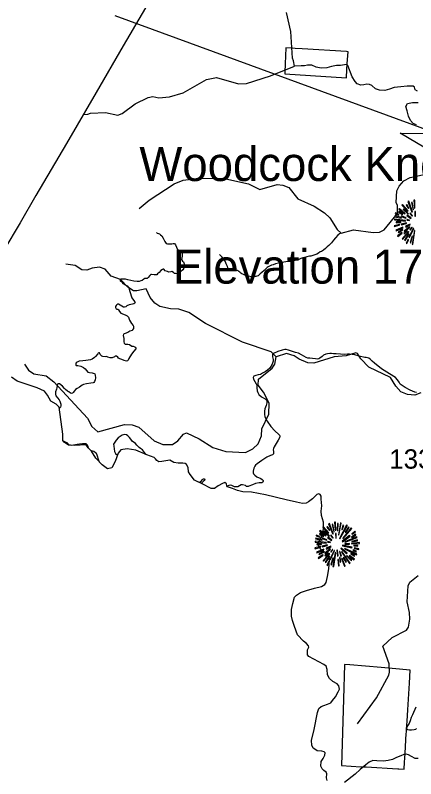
# Model space of a CAD drawing. Extents: x 1159738 to 1321356, y 736314 to 882035.
# Drawn here: x 1170094 to 1180449, y 803906 to 823625 of the extents above; entities that cross this region are included whole.
import ezdxf

# ---------------------------------------------------------------- set-up
doc = ezdxf.new("R2010")
doc.units = 0
for name, color, linetype in [('Exist Boundary Land Use Forest National US Forest Service', 7, 'Continuous'), ('Exist Boundary Political CountyLine', 7, 'Continuous'), ('Exist Geographical Mountain Summit CELL', 7, 'Continuous'), ('Exist Geographical Mountain Summit Elevation Number Label', 7, 'Continuous'), ('Exist Geographical Mountain Summit Label', 7, 'Continuous'), ('Exist Hydrographic Creek Single Shore', 7, 'Continuous'), ('Exist Hydrographic Misc Water Feature', 7, 'Continuous'), ('Exist Road Non-System Type 51', 7, 'Continuous'), ('Exist Road Secondary Structure Standard Bridge Number Label', 7, 'Continuous'), ('Exist Road Secondary Type 51 Number Label', 7, 'Continuous')]:
    doc.layers.add(name, color=color, linetype=linetype)

msp = doc.modelspace()

# ---------------------------------------------------------------- linework, layer by layer
at = {"layer": 'Exist Boundary Land Use Forest National US Forest Service'}
for points in [[(1177064, 822114), (1177726, 822071), (1178654, 822011), (1178668, 822222), (1178679, 822382), (1178699, 822684), (1178660, 822686), (1177510, 822758), (1177328, 822769), (1177263, 822773), (1177091, 822784), (1177075, 822373), (1177066, 822152), (1177064, 822114)], [(1182508, 815466), (1182523, 815467), (1182641, 815774), (1182684, 816938), (1182694, 817203), (1182732, 818217), (1182751, 818718), (1182755, 818840), (1182754, 818912), (1182762, 818962), (1181971, 819432), (1181865, 819495), (1181564, 819677), (1181538, 819693), (1181497, 819717), (1181491, 819722), (1181079, 819967), (1180047, 820583), (1180753, 820575), (1180799, 820695), (1181041, 821323), (1181077, 821985)], [(1180166, 804434), (1180174, 804568), (1180205, 805077), (1180206, 805105), (1180209, 805149), (1180212, 805189), (1180224, 805396), (1180242, 805685), (1180283, 806375), (1180304, 806713), (1179835, 806753), (1179555, 806776), (1178741, 806845), (1178605, 806856), (1178579, 805962), (1178531, 804245), (1179032, 804217), (1179167, 804210), (1179983, 804164), (1180015, 804163), (1180149, 804155), (1180160, 804337), (1180166, 804434)]]:
    msp.add_lwpolyline(points, dxfattribs=at)
at = {"layer": 'Exist Boundary Political CountyLine'}
for points in [[(1180581, 836034), (1180196, 835393), (1178688, 832834), (1178315, 832211), (1177676, 831107), (1176400, 828855), (1175677, 827617), (1174443, 825496), (1172887, 822833), (1172185, 821634), (1171416, 820311), (1170628, 818973), (1170217, 818262), (1169800, 817555), (1169362, 816795)], [(1177947, 810036), (1178007, 810140), (1178054, 810303), (1178061, 810380), (1178066, 810530), (1178010, 810704), (1178002, 810818), (1178019, 810952), (1177999, 811124), (1177999, 811207), (1177977, 811245), (1177939, 811268), (1177889, 811245), (1177783, 811135), (1177678, 811057), (1177617, 811024), (1177518, 811018), (1177363, 811052), (1177097, 811112), (1176565, 811240), (1176205, 811306), (1175981, 811320), (1175837, 811348), (1175709, 811403), (1175582, 811442), (1175566, 811470), (1175554, 811525), (1175510, 811553), (1175449, 811531), (1175338, 811470), (1175244, 811403), (1175161, 811403), (1174929, 811520), (1174724, 811620), (1174613, 811764), (1174574, 811830), (1174563, 811941), (1174524, 812019), (1174491, 812046), (1174425, 812057), (1174308, 812057), (1174192, 812074), (1174087, 812135), (1173882, 812096), (1173804, 812091), (1173755, 812124), (1173721, 812168), (1173683, 812201), (1173594, 812235), (1173494, 812273), (1173209, 812389), (1172984, 812424), (1172823, 812398), (1172755, 812316), (1172680, 812100), (1172591, 811939), (1172478, 811913), (1172340, 812011), (1172180, 812186), (1172064, 812369), (1171980, 812454), (1171924, 812531), (1171625, 812509), (1171470, 812520), (1171359, 812598), (1171326, 812642), (1171326, 812808), (1171226, 813506), (1171149, 813584), (1171016, 813662), (1170927, 813817), (1170850, 813917), (1170662, 814005), (1170141, 814171), (1169997, 814282)], [(1178157, 803861), (1178141, 803928), (1178152, 804028), (1178130, 804072), (1178074, 804116), (1178030, 804161), (1177997, 804233), (1178002, 804349), (1178052, 804432), (1178096, 804515), (1178107, 804576), (1178080, 804598), (1178019, 804615), (1177897, 804626), (1177864, 804648), (1177797, 804693), (1177764, 804776), (1177753, 804892), (1177819, 805180), (1177908, 805618), (1177947, 805718), (1178002, 805773), (1178069, 805801), (1178163, 805829), (1178251, 805867), (1178296, 805923), (1178373, 806017), (1178445, 806150), (1178473, 806222), (1178456, 806305), (1178418, 806355), (1178301, 806416), (1178218, 806494), (1178168, 806588), (1178157, 806726), (1178135, 806815), (1178069, 806854), (1177681, 807059), (1177653, 807109), (1177653, 807159), (1177653, 807231), (1177681, 807303), (1177676, 807341), (1177620, 807402), (1177548, 807458), (1177394, 807619), (1177310, 807834), (1177262, 807993), (1177233, 808107), (1177239, 808274), (1177270, 808433), (1177314, 808593), (1177362, 808650), (1177470, 808716), (1177622, 808768), (1177827, 808825), (1178013, 808873), (1178100, 808925), (1178130, 808973), (1178170, 809133), (1178203, 809325), (1178218, 809561), (1178202, 809650), (1178150, 809720), (1178047, 809784), (1177976, 809845), (1177936, 809939), (1177947, 810036)], [(1180514, 804424), (1180431, 804429), (1180342, 804479), (1180259, 804524), (1180198, 804540), (1180143, 804535), (1180065, 804501), (1179949, 804452), (1179844, 804402), (1179738, 804379), (1179611, 804357), (1179445, 804368), (1179340, 804379), (1179246, 804335), (1179162, 804263), (1179013, 804147), (1178880, 804025), (1178606, 803806)]]:
    msp.add_lwpolyline(points, dxfattribs=at)
at = {"layer": 'Exist Geographical Mountain Summit CELL'}
for points in [[(1180246, 818811), (1180350, 818543), (1180362, 818547), (1180266, 818821)], [(1180381, 818603), (1180391, 818606), (1180355, 818797), (1180337, 818793)], [(1180400, 818848), (1180416, 818640), (1180429, 818642), (1180423, 818853)], [(1180006, 818543), (1180109, 818478), (1180118, 818488), (1180018, 818559)], [(1180010, 818618), (1180169, 818496), (1180178, 818505), (1180025, 818636)], [(1180092, 818717), (1180236, 818568), (1180249, 818578), (1180108, 818736)], [(1180124, 818607), (1180254, 818491), (1180263, 818499), (1180135, 818627)], [(1180202, 818723), (1180265, 818636), (1180272, 818642), (1180218, 818739)], [(1180422, 818555), (1180427, 818438), (1180438, 818440), (1180438, 818556)], [(1179897, 818338), (1180185, 818310), (1180186, 818322), (1179897, 818358)], [(1179907, 818422), (1180073, 818384), (1180077, 818398), (1179912, 818441)], [(1179919, 818499), (1180009, 818465), (1180013, 818476), (1179925, 818520)], [(1180073, 818431), (1180195, 818383), (1180199, 818392), (1180082, 818447)], [(1180218, 818453), (1180319, 818377), (1180327, 818389), (1180228, 818466)], [(1180297, 818505), (1180352, 818440), (1180361, 818448), (1180310, 818517)], [(1179891, 818187), (1179897, 818166), (1180041, 818209), (1180032, 818222)], [(1179945, 818268), (1180064, 818274), (1180064, 818288), (1179941, 818288)], [(1180074, 818232), (1180079, 818213), (1180211, 818247), (1180208, 818261)], [(1180185, 818175), (1180194, 818156), (1180308, 818217), (1180304, 818230)], [(1180220, 818334), (1180288, 818325), (1180290, 818334), (1180223, 818351)], [(1179930, 818076), (1179941, 818058), (1180122, 818137), (1180116, 818156)], [(1179975, 817929), (1179987, 817913), (1180101, 817998), (1180090, 818011)], [(1180000, 818012), (1180116, 818079), (1180108, 818094), (1179991, 818033)], [(1180099, 817851), (1180111, 817841), (1180274, 818031), (1180262, 818040)], [(1180160, 817976), (1180237, 818049), (1180224, 818058), (1180142, 817989)], [(1180145, 818050), (1180157, 818036), (1180295, 818149), (1180288, 818159)], [(1180259, 817976), (1180159, 817819), (1180171, 817809), (1180275, 817967)], [(1180272, 817890), (1180290, 817883), (1180396, 818117), (1180386, 818120)], [(1180300, 818088), (1180313, 818076), (1180353, 818142), (1180346, 818148)], [(1180358, 817709), (1180377, 817704), (1180427, 818062), (1180415, 818065)], [(1180199, 817742), (1180218, 817731), (1180262, 817829), (1180249, 817838)], [(1180319, 817749), (1180366, 817921), (1180352, 817922), (1180301, 817753)], [(1178197, 810492), (1178302, 810225), (1178314, 810229), (1178218, 810502)], [(1178332, 810284), (1178343, 810287), (1178306, 810479), (1178289, 810474)], [(1178351, 810530), (1178368, 810322), (1178380, 810323), (1178375, 810534)], [(1178415, 810313), (1178431, 810313), (1178446, 810502), (1178424, 810502)], [(1178463, 810200), (1178523, 810508), (1178501, 810515), (1178450, 810203)], [(1177962, 810300), (1178120, 810178), (1178129, 810187), (1177976, 810318)], [(1178043, 810399), (1178187, 810249), (1178200, 810259), (1178059, 810418)], [(1178075, 810288), (1178206, 810172), (1178215, 810181), (1178087, 810309)], [(1178154, 810405), (1178216, 810318), (1178223, 810323), (1178170, 810421)], [(1178476, 810113), (1178488, 810105), (1178683, 810444), (1178661, 810459)], [(1178534, 810341), (1178548, 810336), (1178585, 810444), (1178567, 810451)], [(1178561, 810118), (1178569, 810110), (1178792, 810367), (1178776, 810386)], [(1178710, 810405), (1178626, 810271), (1178638, 810267), (1178728, 810392)], [(1178792, 810230), (1178799, 810220), (1178891, 810285), (1178876, 810300)], [(1177859, 810104), (1178024, 810066), (1178029, 810079), (1177863, 810123)], [(1177870, 810181), (1177960, 810146), (1177965, 810158), (1177876, 810201)], [(1177957, 810225), (1178061, 810159), (1178069, 810169), (1177969, 810240)], [(1178024, 810113), (1178146, 810065), (1178151, 810073), (1178033, 810129)], [(1178170, 810134), (1178270, 810059), (1178278, 810070), (1178180, 810147)], [(1178248, 810187), (1178303, 810121), (1178312, 810130), (1178261, 810198)], [(1178373, 810236), (1178379, 810120), (1178389, 810121), (1178389, 810238)], [(1178548, 810038), (1178555, 810028), (1178749, 810172), (1178737, 810190)], [(1178616, 810027), (1178620, 810018), (1178933, 810133), (1178926, 810152)], [(1178792, 810139), (1178902, 810198), (1178891, 810219), (1178786, 810149)], [(1177843, 809868), (1177848, 809848), (1177992, 809890), (1177984, 809903)], [(1177848, 810020), (1178136, 809992), (1178138, 810004), (1177848, 810040)], [(1177897, 809950), (1178015, 809956), (1178015, 809970), (1177892, 809970)], [(1178026, 809914), (1178030, 809895), (1178163, 809928), (1178160, 809943)], [(1178136, 809857), (1178145, 809838), (1178260, 809899), (1178256, 809912)], [(1178171, 810015), (1178239, 810006), (1178241, 810015), (1178174, 810033)], [(1178553, 809921), (1178796, 809873), (1178801, 809890), (1178558, 809935)], [(1178612, 809976), (1178612, 809964), (1178732, 809964), (1178735, 809985)], [(1178785, 809972), (1178994, 809985), (1178995, 810004), (1178786, 809985)], [(1178799, 810027), (1178946, 810053), (1178940, 810075), (1178793, 810036)], [(1178844, 809924), (1178950, 809915), (1178950, 809932), (1178846, 809937)], [(1177882, 809758), (1177892, 809739), (1178074, 809819), (1178068, 809838)], [(1177927, 809611), (1177938, 809595), (1178052, 809679), (1178042, 809692)], [(1177952, 809694), (1178068, 809761), (1178059, 809775), (1177943, 809714)], [(1178051, 809533), (1178062, 809522), (1178225, 809713), (1178213, 809721)], [(1178112, 809658), (1178189, 809730), (1178175, 809739), (1178094, 809671)], [(1178097, 809732), (1178109, 809717), (1178247, 809831), (1178239, 809841)], [(1178223, 809572), (1178241, 809565), (1178347, 809798), (1178337, 809802)], [(1178251, 809769), (1178264, 809758), (1178305, 809823), (1178297, 809829)], [(1178309, 809390), (1178328, 809386), (1178379, 809743), (1178366, 809746)], [(1178411, 809806), (1178427, 809658), (1178444, 809659), (1178424, 809809)], [(1178475, 809771), (1178510, 809652), (1178526, 809659), (1178484, 809775)], [(1178509, 809852), (1178662, 809711), (1178673, 809729), (1178516, 809861)], [(1178533, 809762), (1178735, 809463), (1178749, 809474), (1178543, 809767)], [(1178608, 809842), (1178921, 809690), (1178928, 809711), (1178615, 809854)], [(1178766, 809706), (1178866, 809653), (1178876, 809668), (1178774, 809721)], [(1178822, 809802), (1178907, 809769), (1178914, 809787), (1178828, 809814)], [(1178860, 809855), (1178973, 809826), (1178976, 809848), (1178864, 809873)], [(1178210, 809658), (1178110, 809501), (1178123, 809491), (1178226, 809649)], [(1178151, 809424), (1178170, 809412), (1178213, 809511), (1178200, 809520)], [(1178270, 809431), (1178318, 809602), (1178303, 809604), (1178252, 809435)], [(1178436, 809572), (1178450, 809402), (1178466, 809406), (1178453, 809572)], [(1178514, 809505), (1178492, 809624), (1178479, 809624), (1178497, 809501)], [(1178533, 809591), (1178603, 809392), (1178620, 809399), (1178545, 809594)], [(1178575, 809614), (1178639, 809496), (1178655, 809505), (1178590, 809620)], [(1178662, 809659), (1178783, 809543), (1178796, 809553), (1178671, 809669)], [(1178729, 809662), (1178851, 809559), (1178864, 809573), (1178737, 809672)]]:
    msp.add_lwpolyline(points, close=True, dxfattribs=at)
at = {"layer": 'Exist Hydrographic Creek Single Shore'}
for points in [[(1177311, 822310), (1177290, 822452), (1177258, 822521), (1177219, 823205), (1177108, 823693)], [(1171854, 821065), (1171968, 821069), (1172039, 821099), (1172424, 821114), (1172747, 821046), (1172856, 821086), (1173197, 821335), (1173527, 821499), (1173653, 821530), (1173810, 821494), (1174086, 821518), (1174431, 821626), (1175041, 821965), (1175301, 822016), (1175863, 821850), (1176072, 821862), (1176695, 822060), (1177311, 822310)], [(1180496, 821668), (1180432, 821701), (1180419, 821768), (1180378, 821796), (1180230, 821791), (1180066, 821781), (1179894, 821760), (1179769, 821716), (1179646, 821678), (1179515, 821688), (1179405, 821729), (1179315, 821811), (1179256, 821839), (1179187, 821845), (1179108, 821827), (1179026, 821822), (1178934, 821852), (1178882, 821911), (1178808, 822037), (1178690, 822329), (1178663, 822351), (1178604, 822344), (1178505, 822331), (1178402, 822331), (1178274, 822303), (1178146, 822269), (1178000, 822262), (1177877, 822282), (1177762, 822336), (1177654, 822338), (1177575, 822318), (1177485, 822315), (1177311, 822310)], [(1180469, 820791), (1180379, 820832), (1180315, 820906), (1180257, 821015), (1180224, 821154), (1180190, 821269), (1180234, 821343), (1180362, 821369), (1180513, 821369)], [(1173296, 818638), (1173560, 818847), (1174206, 819270), (1174434, 819364), (1174769, 819413), (1175461, 819419), (1176124, 819268), (1176421, 819124), (1176866, 819253), (1177015, 819240), (1177164, 819178), (1177397, 818888), (1177818, 818692), (1178087, 818520), (1178225, 818389), (1178418, 818093), (1178523, 817998), (1178842, 818081), (1179350, 818015), (1179508, 818019), (1179634, 818085), (1179973, 818508), (1179978, 818708), (1179946, 818785), (1179956, 819093), (1180017, 819207), (1180137, 819345), (1180307, 819431), (1180701, 819521)], [(1176841, 814803), (1176711, 814930), (1175967, 815184), (1175014, 815663), (1174580, 815951), (1174324, 816031), (1174106, 816045), (1173833, 816103), (1173703, 816191), (1173581, 816338), (1173480, 816557), (1173236, 816506), (1173152, 816508), (1173005, 816603), (1172818, 816800), (1172571, 816890), (1172417, 817071), (1172269, 817123), (1172084, 817097), (1171941, 817041), (1171816, 817053), (1171644, 817158), (1171404, 817199)], [(1180583, 813871), (1180423, 813815), (1180232, 813829), (1180059, 813895), (1179930, 814048), (1179794, 814268), (1179235, 814535), (1179032, 814749), (1178945, 814892), (1178903, 814902), (1178651, 814825), (1178342, 814802), (1177812, 814642), (1177662, 814645), (1177431, 814745), (1177308, 814829), (1177110, 814886), (1176841, 814803)], [(1170331, 814611), (1170435, 814458), (1170574, 814363), (1170897, 814311), (1171093, 814156), (1171959, 813223), (1172070, 813001), (1172233, 812863), (1172922, 813053), (1173113, 813049), (1173287, 812983), (1173685, 812630), (1173908, 812540), (1174158, 812542), (1174294, 812631), (1174441, 812809), (1174525, 812840), (1174846, 812689), (1175206, 812462), (1175537, 812354), (1176045, 812330), (1176239, 812425), (1176377, 812553), (1176457, 812762), (1176471, 812945), (1176648, 813323), (1176657, 813605), (1176514, 813887), (1176378, 814073), (1176382, 814224), (1176732, 814506), (1176802, 814610), (1176841, 814803)]]:
    msp.add_lwpolyline(points, dxfattribs=at)
at = {"layer": 'Exist Hydrographic Misc Water Feature'}
for points in [[(1178523, 817998), (1178479, 817977), (1178438, 817948), (1178376, 817876), (1178326, 817819), (1178268, 817745), (1178202, 817681), (1178161, 817644), (1178118, 817603), (1178061, 817555), (1178014, 817524), (1177981, 817511), (1177932, 817482), (1177888, 817459), (1177813, 817427), (1177734, 817406), (1177704, 817401), (1177629, 817385), (1177573, 817370), (1177525, 817356), (1177476, 817339), (1177423, 817318), (1177371, 817302), (1177318, 817289), (1177260, 817273), (1177204, 817269), (1177144, 817264), (1177093, 817260), (1177035, 817249), (1176967, 817237), (1176898, 817219), (1176824, 817201), (1176759, 817183), (1176715, 817168), (1176684, 817155), (1176652, 817140), (1176631, 817127), (1176609, 817111), (1176588, 817094), (1176562, 817069), (1176545, 817053), (1176527, 817036), (1176473, 816985), (1176426, 816944), (1176395, 816911), (1176373, 816898), (1176344, 816887), (1176318, 816877), (1176286, 816874), (1176246, 816871), (1176206, 816873), (1176160, 816878), (1176116, 816885), (1176068, 816892), (1176029, 816910), (1175991, 816927), (1175956, 816946), (1175930, 816962), (1175903, 816987), (1175875, 817010), (1175858, 817020), (1175842, 817031), (1175822, 817037), (1175805, 817044), (1175779, 817053), (1175765, 817055), (1175753, 817056), (1175747, 817056), (1175739, 817054), (1175729, 817050), (1175700, 817043), (1175686, 817041), (1175680, 817042), (1175668, 817044), (1175656, 817050), (1175641, 817059), (1175625, 817067), (1175610, 817086), (1175594, 817106), (1175579, 817136), (1175564, 817171), (1175543, 817208), (1175534, 817234), (1175517, 817270), (1175494, 817313), (1175467, 817344), (1175440, 817379), (1175416, 817403), (1175391, 817432), (1175374, 817446)], [(1178940, 805320), (1179435, 805996), (1179751, 806581), (1179770, 806662), (1179760, 806873), (1179597, 807326), (1179837, 807554), (1180210, 807743), (1180262, 807824), (1180293, 808024), (1180289, 808198), (1180230, 808475), (1180251, 808891), (1180295, 808982), (1180508, 809152)]]:
    msp.add_lwpolyline(points, dxfattribs=at)
at = {"layer": 'Exist Road Non-System Type 51'}
for points in [[(1173747, 818015), (1173763, 817997), (1173796, 817985), (1173825, 817977), (1173850, 817955), (1173880, 817925), (1173916, 817868), (1173963, 817785), (1173974, 817752), (1173998, 817728), (1174034, 817725), (1174089, 817719), (1174139, 817724), (1174178, 817730), (1174202, 817728), (1174218, 817722), (1174236, 817700), (1174292, 817578), (1174319, 817531), (1174337, 817513), (1174370, 817512), (1174403, 817504), (1174412, 817447), (1174412, 817400), (1174401, 817358), (1174395, 817316), (1174416, 817278), (1174445, 817254), (1174464, 817208), (1174476, 817169), (1174472, 817131), (1174455, 817092), (1174427, 817047), (1174367, 816999), (1174323, 816961), (1174292, 816945), (1174268, 816943), (1174234, 816955), (1174212, 816957), (1174189, 816978), (1174143, 817004), (1174117, 817002), (1174066, 816992), (1174026, 817005), (1173973, 817028), (1173933, 817065), (1173916, 817070), (1173898, 817059), (1173859, 817034), (1173811, 816985), (1173771, 816945), (1173753, 816925), (1173727, 816922), (1173685, 816922), (1173612, 816930), (1173596, 816926), (1173575, 816905), (1173533, 816855), (1173503, 816830), (1173467, 816828), (1173444, 816825), (1173416, 816810), (1173371, 816777), (1173338, 816764), (1173297, 816750), (1173249, 816752), (1173158, 816756), (1173003, 816792), (1172940, 816807), (1172867, 816807), (1172841, 816812), (1172823, 816809), (1172810, 816799), (1172807, 816766), (1172814, 816758), (1172837, 816745), (1172858, 816721), (1172879, 816695), (1172937, 816659), (1172976, 816646), (1173009, 816622), (1173026, 816583), (1173056, 816488), (1173104, 816327), (1173147, 816269), (1173185, 816220), (1173194, 816206), (1173188, 816191), (1173156, 816176), (1173125, 816159), (1173083, 816158), (1173042, 816144), (1172978, 816116), (1172949, 816092), (1172921, 816084), (1172892, 816090), (1172846, 816110), (1172810, 816137), (1172765, 816159), (1172744, 816161), (1172724, 816150)], [(1172724, 816150), (1172700, 816126), (1172687, 816104), (1172688, 816077), (1172706, 816044), (1172720, 816035), (1172742, 816030), (1172765, 816017), (1172793, 815970), (1172825, 815933), (1172937, 815891), (1172987, 815864), (1173020, 815824), (1173051, 815750), (1173099, 815667), (1173141, 815616), (1173152, 815594), (1173155, 815568), (1173147, 815531), (1173129, 815503), (1173113, 815482), (1173059, 815464), (1173002, 815430), (1172939, 815404), (1172910, 815397), (1172894, 815389), (1172883, 815353), (1172897, 815279), (1172903, 815192), (1172906, 815152), (1172936, 815129), (1172954, 815128), (1173002, 815132), (1173044, 815122), (1173110, 815081), (1173143, 815075), (1173188, 815059), (1173209, 815047), (1173219, 815024), (1173215, 815008), (1173161, 814953), (1173096, 814875), (1173033, 814757), (1173011, 814715), (1172994, 814699), (1172970, 814688), (1172909, 814708), (1172847, 814738), (1172794, 814752), (1172765, 814768), (1172746, 814795), (1172714, 814821), (1172680, 814824), (1172660, 814803), (1172600, 814780), (1172549, 814780), (1172489, 814795), (1172450, 814810), (1172420, 814806), (1172358, 814809), (1172336, 814821), (1172289, 814866), (1172283, 814890), (1172268, 814903), (1172255, 814903), (1172241, 814896), (1172226, 814879), (1172171, 814815), (1172139, 814785), (1172081, 814743), (1172040, 814728), (1171977, 814716), (1171920, 814707), (1171841, 814699), (1171742, 814687), (1171697, 814665), (1171672, 814647), (1171658, 814620), (1171660, 814590), (1171672, 814581), (1171711, 814581), (1171787, 814563), (1171856, 814530), (1171901, 814489), (1171937, 814448), (1171972, 814409), (1172011, 814394), (1172083, 814390), (1172138, 814375), (1172149, 814363), (1172162, 814329), (1172165, 814261), (1172161, 814210), (1172143, 814168), (1172125, 814144), (1172104, 814128), (1172050, 814120), (1171935, 814105), (1171856, 814087), (1171826, 814074), (1171752, 814021)], [(1180018, 814147), (1179978, 814209), (1179921, 814266), (1179774, 814364), (1179562, 814496), (1179385, 814637), (1179325, 814687), (1179268, 814746), (1179238, 814767), (1179169, 814785), (1179131, 814789), (1178990, 814820), (1178874, 814852), (1178803, 814864), (1178734, 814874), (1178686, 814868), (1178619, 814864), (1178499, 814876), (1178391, 814882), (1178323, 814883), (1178268, 814885), (1178223, 814886), (1178167, 814882), (1178127, 814873), (1178066, 814844), (1178029, 814814), (1177969, 814769), (1177940, 814752), (1177904, 814745), (1177855, 814751), (1177783, 814760), (1177706, 814767), (1177661, 814770), (1177616, 814790), (1177496, 814853), (1177413, 814898), (1177338, 814916), (1177265, 814940), (1177161, 814979), (1177101, 814994), (1177064, 814996), (1176996, 814978), (1176885, 814939), (1176771, 814888), (1176744, 814871), (1176741, 814845), (1176747, 814800), (1176759, 814733), (1176759, 814689), (1176737, 814617), (1176675, 814512), (1176616, 814457), (1176556, 814415), (1176487, 814383), (1176431, 814350), (1176374, 814334), (1176311, 814325), (1176258, 814307), (1176243, 814271), (1176252, 814227), (1176288, 814168), (1176326, 814107), (1176339, 814070), (1176341, 813998), (1176349, 813921), (1176364, 813879), (1176395, 813834), (1176464, 813773), (1176557, 813719), (1176586, 813686), (1176596, 813648), (1176596, 813612), (1176582, 813550), (1176549, 813461), (1176542, 813398), (1176534, 813319), (1176546, 813257), (1176606, 813137), (1176702, 813002), (1176802, 812888), (1176907, 812798), (1176925, 812776), (1176931, 812750), (1176926, 812709), (1176890, 812648), (1176791, 812482), (1176769, 812434), (1176761, 812401), (1176769, 812359), (1176775, 812320), (1176767, 812296), (1176746, 812273), (1176690, 812252), (1176599, 812210), (1176471, 812125), (1176348, 812038), (1176308, 812006), (1176284, 811977), (1176263, 811931), (1176244, 811851), (1176244, 811804)], [(1171752, 814021), (1171698, 813985), (1171649, 813959), (1171625, 813926), (1171589, 813879), (1171573, 813864), (1171550, 813855), (1171525, 813861), (1171478, 813895), (1171442, 813919), (1171391, 813960), (1171370, 813982), (1171319, 814041), (1171241, 814103), (1171205, 814104), (1171185, 814097), (1171175, 814072), (1171170, 814006), (1171163, 813969), (1171133, 813897), (1171133, 813837), (1171143, 813793), (1171182, 813748), (1171225, 813691), (1171244, 813655), (1171274, 813583), (1171274, 813538), (1171264, 813504), (1171247, 813486), (1171237, 813478)], [(1180470, 813878), (1180424, 813890), (1180301, 813939), (1180175, 814013), (1180045, 814099), (1180018, 814147)], [(1173467, 812284), (1173431, 812333), (1173409, 812366), (1173384, 812399), (1173328, 812431), (1173296, 812460), (1173241, 812521), (1173202, 812566), (1173164, 812589), (1173123, 812615), (1173086, 812675), (1173049, 812720), (1173006, 812766), (1172973, 812789), (1172919, 812794), (1172855, 812780), (1172804, 812748), (1172757, 812710), (1172705, 812654), (1172664, 812600), (1172637, 812550), (1172639, 812494), (1172657, 812358), (1172685, 812306), (1172736, 812261)], [(1171989, 812444), (1171975, 812488), (1171957, 812531), (1171926, 812552), (1171896, 812558), (1171836, 812557), (1171753, 812543), (1171693, 812535), (1171602, 812519), (1171557, 812516), (1171518, 812518), (1171488, 812524), (1171435, 812583), (1171412, 812594), (1171359, 812615), (1171339, 812628)], [(1172268, 812090), (1172257, 812126), (1172213, 812259), (1172190, 812303), (1172171, 812326), (1172129, 812357), (1172087, 812368), (1172061, 812375)], [(1174837, 811565), (1174855, 811567), (1174882, 811579), (1174908, 811602), (1174939, 811634), (1174945, 811645), (1174962, 811654), (1174982, 811652), (1174991, 811640), (1174984, 811613), (1174960, 811588), (1174940, 811571), (1174921, 811546), (1174917, 811526)], [(1176244, 811804), (1176254, 811780), (1176290, 811744), (1176341, 811702), (1176439, 811660), (1176479, 811632), (1176503, 811612), (1176503, 811588), (1176499, 811563), (1176467, 811549), (1176404, 811548), (1176304, 811531), (1176224, 811497), (1176135, 811462), (1176114, 811450), (1176072, 811453), (1176044, 811483), (1175972, 811500), (1175934, 811497), (1175891, 811473), (1175847, 811448), (1175802, 811442), (1175766, 811448), (1175697, 811483), (1175659, 811492), (1175620, 811482), (1175570, 811462)], [(1180470, 805204), (1180442, 805181), (1180408, 805172), (1180343, 805161), (1180286, 805158), (1180240, 805165), (1180226, 805181), (1180219, 805218), (1180231, 805248), (1180281, 805321), (1180314, 805411), (1180339, 805494), (1180376, 805563), (1180461, 805760)]]:
    msp.add_lwpolyline(points, dxfattribs=at)
at = {"layer": 'Exist Road Secondary Structure Standard Bridge Number Label'}
msp.add_line((1181541, 820369), (1172676, 823613), dxfattribs=at)

# ---------------------------------------------------------------- texts
at = {"layer": 'Exist Geographical Mountain Summit Elevation Number Label'}
msp.add_text('Elevation 1740', height=880, dxfattribs=at).set_placement((1174170, 816694))
at = {"layer": 'Exist Geographical Mountain Summit Label'}
msp.add_text('Woodcock Knob', height=880, dxfattribs=at).set_placement((1173302, 819344))
at = {"layer": 'Exist Road Secondary Type 51 Number Label'}
msp.add_text('1336', height=500, dxfattribs=at).set_placement((1179765, 811915))

doc.saveas('drawing.dxf')
